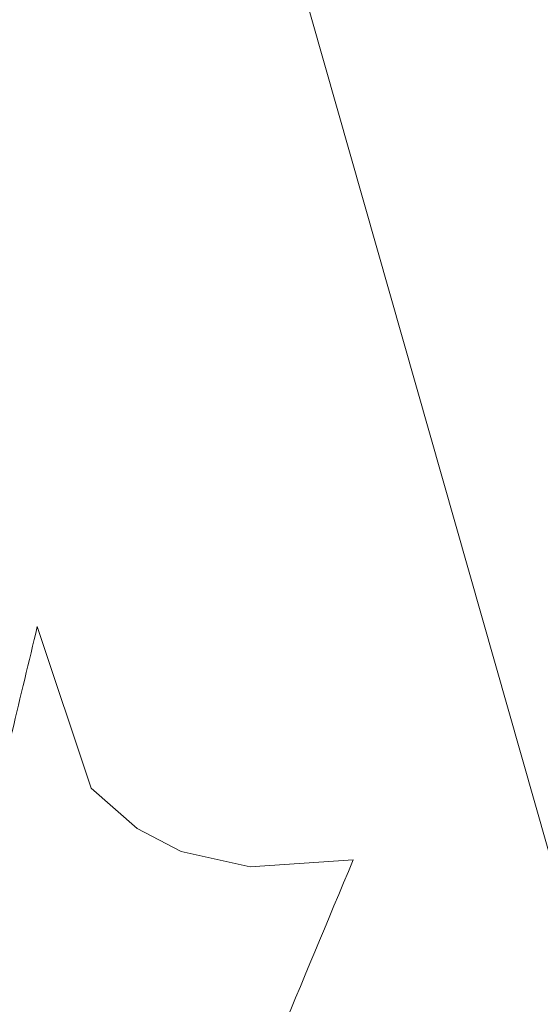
# Model space of a CAD drawing. Header units: feet. Extents: x 92 to 141.3, y -5 to 23.6.
# Tile 601 of 651: x 130.37646 to 130.38466, y 18.57321 to 18.58872. Entities that reach past the tile are written whole.
import ezdxf

# ---------------------------------------------------------------- set-up
doc = ezdxf.new("R2010")
doc.units = ezdxf.units.FT
doc.header["$MEASUREMENT"] = 0
doc.layers.add('CUY - Design$0$GM_X_Major_River', color=5, linetype='Continuous', lineweight=13)
doc.layers.add('CUY - Design$0$GM_X_Minor_Lake', color=5, linetype='Continuous', lineweight=0)

msp = doc.modelspace()

# ---------------------------------------------------------------- linework, layer by layer
at = {"layer": 'CUY - Design$0$GM_X_Major_River'}
for p, q in [((130.376738, 18.579161), (130.377589, 18.576614)), ((130.377589, 18.576614), (130.378313, 18.57598)), ((130.378313, 18.57598), (130.379007, 18.575618)), ((130.379007, 18.575618), (130.380093, 18.575376)), ((130.380093, 18.575376), (130.381716, 18.575485))]:
    msp.add_line(p, q, dxfattribs=at)
for points, knots in [([(130.377569, 18.531262), (130.376596, 18.532493), (130.375624, 18.533725), (130.374652, 18.534956), (130.374155, 18.535586), (130.373844, 18.536354), (130.373397, 18.537011), (130.372583, 18.538207), (130.370742, 18.538556), (130.370077, 18.539873), (130.369757, 18.540506), (130.36991, 18.541289), (130.369645, 18.541936), (130.36925, 18.542902), (130.368746, 18.543834), (130.368384, 18.544818), (130.368084, 18.545635), (130.367805, 18.546456), (130.367539, 18.547289), (130.367191, 18.548375), (130.366877, 18.549461), (130.366687, 18.550586), (130.366549, 18.551404), (130.366598, 18.552243), (130.366664, 18.553063), (130.366742, 18.554029), (130.36698, 18.554988), (130.367051, 18.555955), (130.367101, 18.556639), (130.367002, 18.557332), (130.367032, 18.55802), (130.367063, 18.558722), (130.367153, 18.559417), (130.367427, 18.56009), (130.36789, 18.561222), (130.368972, 18.561923), (130.369462, 18.562996), (130.370023, 18.564226), (130.370501, 18.565501), (130.371079, 18.566726), (130.371472, 18.56756), (130.371897, 18.568382), (130.372292, 18.569215), (130.372609, 18.569883), (130.372772, 18.570619), (130.373097, 18.571284), (130.373483, 18.572076), (130.374271, 18.572606), (130.374728, 18.573364), (130.375207, 18.574158), (130.375728, 18.574954), (130.375944, 18.575851), (130.376208, 18.576954), (130.376473, 18.578057), (130.376738, 18.579161)], [0, 0, 0, 0, 0.087571, 0.087571, 0.087571, 0.132366, 0.132366, 0.132366, 0.213905, 0.213905, 0.213905, 0.253122, 0.253122, 0.253122, 0.311644, 0.311644, 0.311644, 0.360222, 0.360222, 0.360222, 0.42358, 0.42358, 0.42358, 0.469658, 0.469658, 0.469658, 0.523943, 0.523943, 0.523943, 0.562367, 0.562367, 0.562367, 0.60156, 0.60156, 0.60156, 0.667564, 0.667564, 0.667564, 0.743185, 0.743185, 0.743185, 0.794702, 0.794702, 0.794702, 0.836007, 0.836007, 0.836007, 0.885179, 0.885179, 0.885179, 0.936678, 0.936678, 0.936678, 1, 1, 1, 1]), ([(130.381716, 18.575485), (130.380908, 18.57355), (130.3801, 18.571616), (130.379293, 18.569682), (130.37897, 18.568909), (130.379082, 18.56774), (130.379729, 18.567209), (130.380558, 18.566528), (130.381388, 18.565846), (130.382218, 18.565164), (130.383047, 18.564483), (130.383877, 18.563801), (130.384707, 18.56312), (130.385379, 18.562568), (130.386374, 18.562617), (130.387188, 18.562313), (130.388573, 18.561796), (130.389982, 18.561333), (130.391322, 18.560694), (130.392325, 18.560217), (130.393246, 18.559589), (130.394221, 18.559067), (130.395032, 18.558633), (130.3959, 18.558312), (130.396704, 18.557847), (130.397809, 18.557209), (130.398709, 18.556305), (130.39961, 18.555393), (130.400511, 18.554482), (130.401364, 18.553565), (130.402108, 18.552524), (130.402578, 18.551865), (130.402954, 18.551183), (130.403362, 18.550469), (130.404208, 18.548988), (130.405867, 18.5474), (130.405463, 18.545943), (130.405267, 18.54524), (130.404674, 18.544554), (130.404243, 18.543868), (130.40371, 18.543019), (130.403147, 18.542226), (130.402618, 18.541377), (130.402083, 18.540518), (130.401398, 18.539338), (130.401817, 18.538478), (130.402233, 18.537626), (130.402981, 18.536857), (130.403488, 18.536014), (130.404054, 18.535071), (130.404562, 18.534076), (130.40516, 18.533138), (130.405636, 18.532393), (130.406154, 18.53166), (130.406826, 18.531087), (130.407646, 18.530388), (130.408495, 18.529733), (130.409318, 18.529042), (130.410289, 18.528228), (130.411257, 18.527407), (130.412222, 18.526586), (130.413111, 18.52583), (130.413847, 18.524901), (130.414717, 18.52413), (130.415497, 18.523439), (130.416935, 18.523713), (130.417612, 18.522914), (130.418306, 18.522094), (130.419001, 18.521274), (130.419695, 18.520454)], [0, 0, 0, 0, 0.081026, 0.081026, 0.081026, 0.113376, 0.113376, 0.113376, 0.15488, 0.15488, 0.15488, 0.196384, 0.196384, 0.196384, 0.229994, 0.229994, 0.229994, 0.287206, 0.287206, 0.287206, 0.330033, 0.330033, 0.330033, 0.365676, 0.365676, 0.365676, 0.41469, 0.41469, 0.41469, 0.463704, 0.463704, 0.463704, 0.494728, 0.494728, 0.494728, 0.559011, 0.559011, 0.559011, 0.59003, 0.59003, 0.59003, 0.628353, 0.628353, 0.628353, 0.667095, 0.667095, 0.667095, 0.705453, 0.705453, 0.705453, 0.748317, 0.748317, 0.748317, 0.782363, 0.782363, 0.782363, 0.823888, 0.823888, 0.823888, 0.872898, 0.872898, 0.872898, 0.91801, 0.91801, 0.91801, 0.958458, 0.958458, 0.958458, 1, 1, 1, 1])]:
    msp.add_open_spline(points, degree=3, knots=knots, dxfattribs=at)
at = {"layer": 'CUY - Design$0$GM_X_Minor_Lake', "flags": 128}
msp.add_lwpolyline([(130.377312, 18.601902), (130.386441, 18.569834), (130.386476, 18.568182), (130.387377, 18.564481), (130.388683, 18.5612), (130.391211, 18.558769), (130.393704, 18.557991), (130.395788, 18.557206), (130.398693, 18.556434), (130.400785, 18.555235), (130.404535, 18.553655), (130.407441, 18.552884), (130.407913, 18.55), (130.409649, 18.5459), (130.410114, 18.543429), (130.409766, 18.540118)], dxfattribs=at)

doc.saveas('drawing.dxf')
